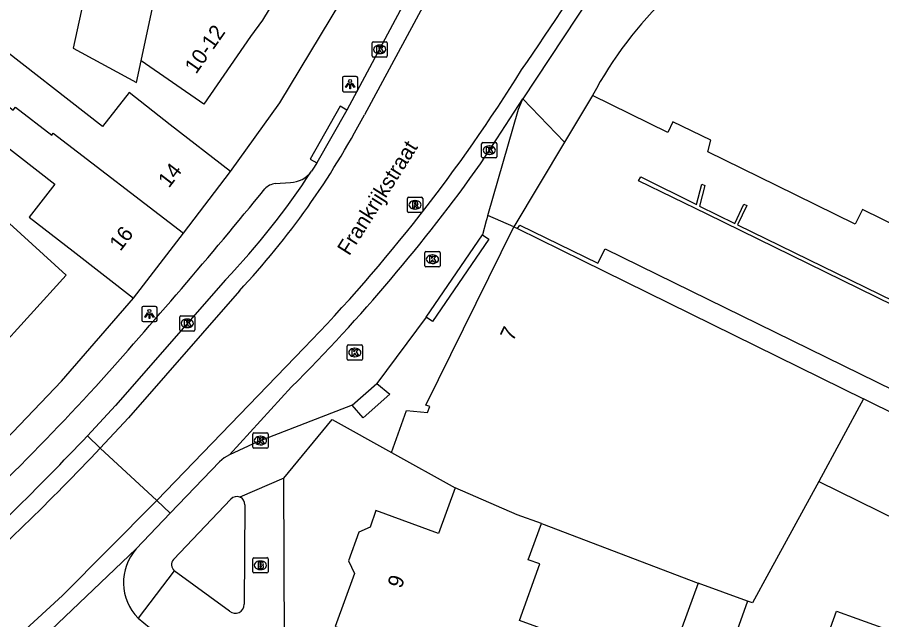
# Model space of a CAD drawing. Extents: x 160026 to 161302, y 384757 to 385701.
# Drawn here: x 160616.2 to 160672.7, y 385260.5 to 385299.9 of the extents above; entities that cross this region are included whole.
import ezdxf

# ---------------------------------------------------------------- set-up
doc = ezdxf.new("R2010")
doc.units = 0
for name, color, linetype in [('IMGEO_Brandkraan', 7, 'Continuous'), ('IMGEO_Kolk', 7, 'Continuous'), ('IMGEO_Lichtpunt', 7, 'Continuous'), ('IMGEO_Muur', 7, 'Continuous'), ('IMGEO_Openbare_ruimte_label', 7, 'Continuous'), ('IMGEO_Pand', 7, 'Continuous'), ('IMGEO_Pand_nummerreeks', 7, 'Continuous'), ('IMGEO_Rijbaan_lokaal_open', 7, 'Continuous'), ('IMGEO_Rioolput', 7, 'Continuous'), ('IMGEO_Voetpad_open', 7, 'Continuous')]:
    doc.layers.add(name, color=color, linetype=linetype)

msp = doc.modelspace()

# ---------------------------------------------------------------- linework, layer by layer
at = {"layer": 'IMGEO_Brandkraan'}
for p, q in [((160631.588, 385263.673), (160631.588, 385264.525)), ((160631.663, 385264.599), (160632.515, 385264.599)), ((160632.076, 385264.379), (160632.101, 385264.379)), ((160632.589, 385264.525), (160632.589, 385263.673)), ((160632.099, 385263.819), (160632.074, 385263.819)), ((160632.515, 385263.599), (160631.663, 385263.599))]:
    msp.add_line(p, q, dxfattribs=at)
for points in [[(160631.588, 385263.673), (160631.588, 385264.525)], [(160631.663, 385264.599), (160632.515, 385264.599)], [(160631.936, 385264.299), (160631.936, 385263.899), (160632.149, 385263.899)], [(160632.167, 385264.299), (160631.936, 385264.299)], [(160632.115, 385264.218), (160632.061, 385264.218), (160632.061, 385264.142)], [(160632.589, 385264.525), (160632.589, 385263.673)], [(160632.061, 385264.142), (160632.114, 385264.142)], [(160632.123, 385264.066), (160632.061, 385264.066), (160632.061, 385263.985)], [(160632.061, 385263.985), (160632.123, 385263.985)], [(160632.515, 385263.599), (160631.663, 385263.599)]]:
    msp.add_lwpolyline(points, dxfattribs=at)
for centre, radius, start, end in [((160631.665, 385264.523), 0.0765, 91.552, 178.448), ((160631.665, 385264.523), 0.0765, 91.552, 178.448), ((160632.116, 385264.18), 0.0379, 267.8285, 90.9355), ((160632.171, 385264.154), 0.145, 59.4692, 91.5367), ((160632.196, 385264.201), 0.0922, 285.5137, 58.1501), ((160632.513, 385264.523), 0.0765, 1.552, 88.448), ((160632.513, 385264.523), 0.0765, 1.552, 88.448), ((160631.665, 385263.675), 0.0765, 181.552, 268.448), ((160631.665, 385263.675), 0.0765, 181.552, 268.448), ((160632.124, 385264.025), 0.0404, 269.8759, 90.5077), ((160632.155, 385264.15), 0.251, 268.6676, 293.5347), ((160632.201, 385264.009), 0.105, 301.3115, 78.989), ((160632.513, 385263.675), 0.0765, 271.552, 358.448), ((160632.513, 385263.675), 0.0765, 271.552, 358.448)]:
    msp.add_arc(centre, radius, start, end, dxfattribs=at)
for centre, major_axis, ratio, start_param, end_param in [((160632.075, 385264.099), (-0.387, 0.002), 0.722429, 4.712389, 7.853982), ((160632.1, 385264.099), (-0.39, 0.002), 0.717154, 1.570796, 4.712389)]:
    msp.add_ellipse(centre, major_axis=major_axis, ratio=ratio, start_param=start_param, end_param=end_param, dxfattribs=at)
at = {"layer": 'IMGEO_Kolk'}
for p, q in [((160639.394, 385297.42), (160639.394, 385298.272)), ((160639.469, 385298.346), (160640.321, 385298.346)), ((160639.882, 385298.126), (160639.907, 385298.126)), ((160640.395, 385298.272), (160640.395, 385297.42)), ((160639.905, 385297.566), (160639.88, 385297.566)), ((160640.321, 385297.346), (160639.469, 385297.346)), ((160646.569, 385290.826), (160646.569, 385291.678)), ((160646.644, 385291.752), (160647.496, 385291.752)), ((160647.057, 385291.532), (160647.082, 385291.532)), ((160647.57, 385291.678), (160647.57, 385290.826)), ((160647.08, 385290.972), (160647.055, 385290.972)), ((160647.496, 385290.752), (160646.644, 385290.752)), ((160642.848, 385283.695), (160642.848, 385284.547)), ((160642.923, 385284.621), (160643.775, 385284.621)), ((160643.849, 385284.547), (160643.849, 385283.695)), ((160643.336, 385284.401), (160643.361, 385284.401)), ((160643.775, 385283.621), (160642.923, 385283.621)), ((160643.359, 385283.841), (160643.334, 385283.841)), ((160626.808, 385279.499), (160626.808, 385280.351)), ((160626.883, 385280.425), (160627.735, 385280.425)), ((160627.296, 385280.205), (160627.321, 385280.205)), ((160627.809, 385280.351), (160627.809, 385279.499)), ((160627.319, 385279.645), (160627.294, 385279.645)), ((160627.735, 385279.425), (160626.883, 385279.425)), ((160637.767, 385277.592), (160637.767, 385278.444)), ((160637.842, 385278.518), (160638.694, 385278.518)), ((160638.768, 385278.444), (160638.768, 385277.592)), ((160638.255, 385278.298), (160638.28, 385278.298)), ((160638.694, 385277.518), (160637.842, 385277.518)), ((160638.278, 385277.738), (160638.253, 385277.738)), ((160631.592, 385271.835), (160631.592, 385272.687)), ((160631.667, 385272.761), (160632.519, 385272.761)), ((160632.593, 385272.687), (160632.593, 385271.835)), ((160632.08, 385272.541), (160632.105, 385272.541)), ((160632.519, 385271.761), (160631.667, 385271.761)), ((160632.103, 385271.981), (160632.078, 385271.981))]:
    msp.add_line(p, q, dxfattribs=at)
for points in [[(160639.394, 385297.42), (160639.394, 385298.272)], [(160639.469, 385298.346), (160640.321, 385298.346)], [(160640.395, 385298.272), (160640.395, 385297.42)], [(160639.715, 385298.046), (160639.838, 385298.046), (160639.838, 385297.895), (160639.968, 385298.046), (160640.132, 385298.046), (160639.986, 385297.895), (160640.139, 385297.646), (160639.987, 385297.646), (160639.902, 385297.81), (160639.838, 385297.743), (160639.838, 385297.646), (160639.715, 385297.646), (160639.715, 385298.046)], [(160640.321, 385297.346), (160639.469, 385297.346)], [(160646.569, 385290.826), (160646.569, 385291.678)], [(160646.644, 385291.752), (160647.496, 385291.752)], [(160646.89, 385291.452), (160647.013, 385291.452), (160647.013, 385291.301), (160647.143, 385291.452), (160647.307, 385291.452), (160647.161, 385291.301), (160647.314, 385291.052), (160647.162, 385291.052), (160647.077, 385291.216), (160647.013, 385291.149), (160647.013, 385291.052), (160646.89, 385291.052), (160646.89, 385291.452)], [(160647.57, 385291.678), (160647.57, 385290.826)], [(160647.496, 385290.752), (160646.644, 385290.752)], [(160642.848, 385283.695), (160642.848, 385284.547)], [(160642.923, 385284.621), (160643.775, 385284.621)], [(160643.849, 385284.547), (160643.849, 385283.695)], [(160643.169, 385284.321), (160643.292, 385284.321), (160643.292, 385284.17), (160643.422, 385284.321), (160643.586, 385284.321), (160643.44, 385284.17), (160643.593, 385283.921), (160643.441, 385283.921), (160643.356, 385284.085), (160643.292, 385284.018), (160643.292, 385283.921), (160643.169, 385283.921), (160643.169, 385284.321)], [(160643.775, 385283.621), (160642.923, 385283.621)], [(160626.808, 385279.499), (160626.808, 385280.351)], [(160626.883, 385280.425), (160627.735, 385280.425)], [(160627.129, 385280.125), (160627.252, 385280.125), (160627.252, 385279.974), (160627.382, 385280.125), (160627.546, 385280.125), (160627.4, 385279.974), (160627.553, 385279.725), (160627.401, 385279.725), (160627.316, 385279.889), (160627.252, 385279.822), (160627.252, 385279.725), (160627.129, 385279.725), (160627.129, 385280.125)], [(160627.809, 385280.351), (160627.809, 385279.499)], [(160627.735, 385279.425), (160626.883, 385279.425)], [(160637.767, 385277.592), (160637.767, 385278.444)], [(160637.842, 385278.518), (160638.694, 385278.518)], [(160638.768, 385278.444), (160638.768, 385277.592)], [(160638.088, 385278.218), (160638.211, 385278.218), (160638.211, 385278.067), (160638.341, 385278.218), (160638.505, 385278.218), (160638.359, 385278.067), (160638.512, 385277.818), (160638.36, 385277.818), (160638.275, 385277.982), (160638.211, 385277.915), (160638.211, 385277.818), (160638.088, 385277.818), (160638.088, 385278.218)], [(160638.694, 385277.518), (160637.842, 385277.518)], [(160631.592, 385271.835), (160631.592, 385272.687)], [(160631.667, 385272.761), (160632.519, 385272.761)], [(160632.593, 385272.687), (160632.593, 385271.835)], [(160631.913, 385272.461), (160632.036, 385272.461), (160632.036, 385272.31), (160632.166, 385272.461), (160632.33, 385272.461), (160632.184, 385272.31), (160632.337, 385272.061), (160632.185, 385272.061), (160632.1, 385272.225), (160632.036, 385272.158), (160632.036, 385272.061), (160631.913, 385272.061), (160631.913, 385272.461)], [(160632.519, 385271.761), (160631.667, 385271.761)]]:
    msp.add_lwpolyline(points, dxfattribs=at)
for centre, start, end in [((160639.471, 385298.27), 91.552, 178.448), ((160639.471, 385298.27), 91.552, 178.448), ((160640.319, 385298.27), 1.552, 88.448), ((160640.319, 385298.27), 1.552, 88.448), ((160639.471, 385297.422), 181.552, 268.448), ((160639.471, 385297.422), 181.552, 268.448), ((160640.319, 385297.422), 271.552, 358.448), ((160640.319, 385297.422), 271.552, 358.448), ((160646.646, 385291.676), 91.552, 178.448), ((160646.646, 385291.676), 91.552, 178.448), ((160647.494, 385291.676), 1.552, 88.448), ((160647.494, 385291.676), 1.552, 88.448), ((160646.646, 385290.828), 181.552, 268.448), ((160646.646, 385290.828), 181.552, 268.448), ((160647.494, 385290.828), 271.552, 358.448), ((160647.494, 385290.828), 271.552, 358.448), ((160642.925, 385284.545), 91.552, 178.448), ((160642.925, 385284.545), 91.552, 178.448), ((160643.773, 385284.545), 1.552, 88.448), ((160643.773, 385284.545), 1.552, 88.448), ((160642.925, 385283.697), 181.552, 268.448), ((160642.925, 385283.697), 181.552, 268.448), ((160643.773, 385283.697), 271.552, 358.448), ((160643.773, 385283.697), 271.552, 358.448), ((160626.885, 385280.349), 91.552, 178.448), ((160626.885, 385280.349), 91.552, 178.448), ((160627.733, 385280.349), 1.552, 88.448), ((160627.733, 385280.349), 1.552, 88.448), ((160626.885, 385279.501), 181.552, 268.448), ((160626.885, 385279.501), 181.552, 268.448), ((160627.733, 385279.501), 271.552, 358.448), ((160627.733, 385279.501), 271.552, 358.448), ((160637.844, 385278.442), 91.552, 178.448), ((160637.844, 385278.442), 91.552, 178.448), ((160638.692, 385278.442), 1.552, 88.448), ((160638.692, 385278.442), 1.552, 88.448), ((160637.844, 385277.594), 181.552, 268.448), ((160637.844, 385277.594), 181.552, 268.448), ((160638.692, 385277.594), 271.552, 358.448), ((160638.692, 385277.594), 271.552, 358.448), ((160631.669, 385272.685), 91.552, 178.448), ((160631.669, 385272.685), 91.552, 178.448), ((160632.517, 385272.685), 1.552, 88.448), ((160632.517, 385272.685), 1.552, 88.448), ((160631.669, 385271.837), 181.552, 268.448), ((160631.669, 385271.837), 181.552, 268.448), ((160632.517, 385271.837), 271.552, 358.448), ((160632.517, 385271.837), 271.552, 358.448)]:
    msp.add_arc(centre, 0.0765, start, end, dxfattribs=at)
for centre, major_axis, ratio, start_param, end_param in [((160639.881, 385297.846), (-0.387, 0.002), 0.722429, 4.712389, 7.853982), ((160639.906, 385297.846), (-0.39, 0.002), 0.717154, 1.570796, 4.712389), ((160647.056, 385291.252), (-0.387, 0.002), 0.722429, 4.712389, 7.853982), ((160647.081, 385291.252), (-0.39, 0.002), 0.717154, 1.570796, 4.712389), ((160643.335, 385284.121), (-0.387, 0.002), 0.722429, 4.712389, 7.853982), ((160643.36, 385284.121), (-0.39, 0.002), 0.717154, 1.570796, 4.712389), ((160627.295, 385279.925), (-0.387, 0.002), 0.722429, 4.712389, 7.853982), ((160627.32, 385279.925), (-0.39, 0.002), 0.717154, 1.570796, 4.712389), ((160638.254, 385278.018), (-0.387, 0.002), 0.722429, 4.712389, 7.853982), ((160638.279, 385278.018), (-0.39, 0.002), 0.717154, 1.570796, 4.712389), ((160632.079, 385272.261), (-0.387, 0.002), 0.722429, 4.712389, 7.853982), ((160632.104, 385272.261), (-0.39, 0.002), 0.717154, 1.570796, 4.712389)]:
    msp.add_ellipse(centre, major_axis=major_axis, ratio=ratio, start_param=start_param, end_param=end_param, dxfattribs=at)
at = {"layer": 'IMGEO_Lichtpunt'}
for p, q in [((160637.462, 385295.977), (160637.462, 385295.17)), ((160637.462, 385295.977), (160637.462, 385295.17)), ((160638.364, 385296.072), (160637.556, 385296.072)), ((160638.364, 385296.072), (160637.556, 385296.072)), ((160638.458, 385295.17), (160638.458, 385295.977)), ((160638.458, 385295.17), (160638.458, 385295.977)), ((160637.556, 385295.076), (160638.364, 385295.076)), ((160637.556, 385295.076), (160638.364, 385295.076)), ((160624.331, 385280.939), (160624.331, 385280.132)), ((160624.331, 385280.939), (160624.331, 385280.132)), ((160625.233, 385281.034), (160624.425, 385281.034)), ((160625.233, 385281.034), (160624.425, 385281.034)), ((160625.327, 385280.132), (160625.327, 385280.939)), ((160625.327, 385280.132), (160625.327, 385280.939)), ((160624.425, 385280.038), (160625.233, 385280.038)), ((160624.425, 385280.038), (160625.233, 385280.038))]:
    msp.add_line(p, q, dxfattribs=at)
for points in [[(160637.836, 385295.641), (160637.875, 385295.613), (160637.687, 385295.351), (160637.649, 385295.378), (160637.836, 385295.641)], [(160637.938, 385295.593), (160637.985, 385295.593), (160637.985, 385295.271), (160637.938, 385295.271), (160637.938, 385295.593)], [(160638.048, 385295.613), (160638.086, 385295.64), (160638.273, 385295.378), (160638.234, 385295.35), (160638.048, 385295.613)], [(160624.705, 385280.603), (160624.744, 385280.575), (160624.556, 385280.313), (160624.518, 385280.34), (160624.705, 385280.603)], [(160624.917, 385280.575), (160624.955, 385280.602), (160625.142, 385280.34), (160625.103, 385280.312), (160624.917, 385280.575)], [(160624.807, 385280.555), (160624.854, 385280.555), (160624.854, 385280.233), (160624.807, 385280.233), (160624.807, 385280.555)]]:
    msp.add_lwpolyline(points, dxfattribs=at)
for centre in [(160637.961, 385295.775), (160624.83, 385280.737)]:
    msp.add_circle(centre, 0.0994, dxfattribs=at)
for centre, start, end in [((160637.556, 385295.977), 90, 180), ((160637.556, 385295.977), 90, 180), ((160638.364, 385295.977), 0, 90), ((160638.364, 385295.977), 0, 90), ((160637.556, 385295.17), 180, 270), ((160637.556, 385295.17), 180, 270), ((160638.364, 385295.17), 270, 0), ((160638.364, 385295.17), 270, 360), ((160624.425, 385280.939), 90, 180), ((160624.425, 385280.939), 90, 180), ((160625.233, 385280.939), 0, 90), ((160625.233, 385280.939), 0, 90), ((160624.425, 385280.132), 180, 270), ((160624.425, 385280.132), 180, 270), ((160625.233, 385280.132), 270, 0), ((160625.233, 385280.132), 270, 360)]:
    msp.add_arc(centre, 0.0946, start, end, dxfattribs=at)
at = {"layer": 'IMGEO_Muur'}
msp.add_lwpolyline([(160648.914, 385286.122), (160649.069, 385286.341), (160654.173, 385283.853), (160654.654, 385284.802), (160659.144, 385282.6), (160675.733, 385274.462), (160677.927, 385278.94), (160661.328, 385287.057), (160656.836, 385289.253), (160656.984, 385289.518), (160660.638, 385287.701), (160660.971, 385289.036), (160661.179, 385288.947), (160660.815, 385287.596), (160663.133, 385286.456), (160663.734, 385287.727), (160663.915, 385287.639), (160663.312, 385286.373), (160679.084, 385278.668), (160676.343, 385273.047), (160676.178, 385272.71)], dxfattribs=at)
at = {"layer": 'IMGEO_Pand'}
for points in [[(160617.249, 385316.422), (160620.952, 385315.616), (160620.689, 385314.409), (160623.312, 385313.838), (160619.849, 385297.935), (160623.982, 385295.689), (160624.294, 385297.105)], [(160624.294, 385297.105), (160625.888, 385304.558)], [(160632.667, 385300.47), (160632.238, 385299.758), (160631.452, 385298.682), (160628.383, 385294.263), (160624.294, 385297.105)], [(160630.142, 385289.849), (160626.197, 385292.921), (160623.496, 385295.023), (160621.759, 385292.793), (160614.303, 385298.6), (160612.6, 385296.413)], [(160612.6, 385296.413), (160611.294, 385294.736), (160618.633, 385289.02), (160616.963, 385286.877), (160619.834, 385284.643), (160623.779, 385281.571)], [(160612.6, 385296.413), (160615.912, 385293.869), (160616.065, 385294.068), (160618.442, 385292.242), (160618.537, 385292.366), (160627.05, 385285.827)], [(160684.501, 385268.627), (160684.652, 385268.934), (160689.378, 385278.591), (160671.488, 385287.366), (160671.014, 385286.405), (160665.855, 385288.934), (160661.365, 385291.134), (160661.571, 385291.91), (160659.07, 385293.109), (160658.75, 385292.417), (160653.825, 385294.836)], [(160615.682, 385286.447), (160612.261, 385289.565), (160607.907, 385293.534), (160605.049, 385290.4), (160603.076, 385292.198), (160599.606, 385288.392), (160601.551, 385286.62), (160605.252, 385283.246), (160606.887, 385285.04), (160614.695, 385277.924), (160619.386, 385283.071), (160615.682, 385286.447)], [(160627.05, 385285.827), (160630.142, 385289.849)], [(160640.663, 385271.476), (160641.66, 385274.22), (160643.026, 385274.089), (160643.169, 385274.482), (160642.926, 385274.57), (160648.678, 385286.238)], [(160648.678, 385286.238), (160648.914, 385286.122)], [(160623.779, 385281.571), (160627.05, 385285.827)], [(160648.914, 385286.122), (160653.165, 385284.031), (160671.559, 385274.983)], [(160671.559, 385274.983), (160668.622, 385269.591)], [(160676.178, 385272.71), (160671.559, 385274.983)], [(160640.663, 385271.476), (160644.833, 385269.176)], [(160668.622, 385269.591), (160665.364, 385263.611), (160664.293, 385261.646), (160663.97, 385261.763)], [(160668.622, 385269.591), (160673.831, 385267.028)], [(160644.833, 385269.176), (160643.748, 385266.188), (160639.654, 385267.675), (160639.265, 385266.604), (160638.538, 385266.264), (160637.856, 385264.388), (160638.238, 385263.57), (160636.978, 385260.104), (160645.265, 385257.093), (160644.582, 385255.212)], [(160650.478, 385266.833), (160648.891, 385267.409), (160644.833, 385269.176)], [(160660.727, 385262.941), (160657.949, 385255.297), (160651.826, 385257.523), (160652.456, 385259.256), (160649.038, 385260.498), (160650.379, 385264.188), (160649.617, 385264.465), (160650.478, 385266.833)], [(160650.478, 385266.833), (160660.727, 385262.941)], [(160663.97, 385261.763), (160660.727, 385262.941)], [(160663.97, 385261.763), (160662.283, 385257.055), (160662.474, 385256.986)], [(160668.522, 385257.591), (160669.796, 385261.095), (160671.111, 385260.617), (160672.746, 385260.023), (160671.956, 385257.849)]]:
    msp.add_lwpolyline(points, dxfattribs=at)
msp.add_arc((160676.433, 385282.79), 25.617, 133.4095, 151.9511, dxfattribs=at)
at = {"layer": 'IMGEO_Rijbaan_lokaal_open'}
for points in [[(160653.429, 385323.277), (160653.347, 385323.02), (160637.754, 385293.876)], [(160654.755, 385322.926), (160638.893, 385293.568)], [(160664.42, 385318.987), (160661.219, 385313.176), (160658.126, 385308.018), (160649.267, 385294.611)], [(160646.501, 385290.364), (160647.558, 385291.997), (160649.267, 385294.611)], [(160637.754, 385293.876), (160635.777, 385290.425)], [(160635.777, 385290.425), (160635.602, 385290.148), (160635.425, 385289.873)], [(160629.804, 385282.781), (160622.618, 385274.557), (160620.771, 385272.569)], [(160630.714, 385282.045), (160623.469, 385273.751), (160621.602, 385271.751)], [(160625.309, 385268.342), (160634.953, 385278.321)], [(160630.069, 385271.336), (160634.13, 385275.769)], [(160620.771, 385272.569), (160621.602, 385271.751)], [(160621.602, 385271.751), (160625.309, 385268.342)], [(160630.069, 385271.336), (160629.714, 385271.135), (160629.413, 385270.874), (160626.189, 385267.501)], [(160625.309, 385268.342), (160625.188, 385268.218), (160619.151, 385262.121), (160614.832, 385258.169)], [(160626.189, 385267.501), (160625.309, 385268.342)], [(160623.963, 385265.172), (160626.189, 385267.501)], [(160616.295, 385257.891), (160616.494, 385258.064), (160623.963, 385265.172)], [(160624.085, 385260.643), (160624.829, 385260.041)]]:
    msp.add_lwpolyline(points, dxfattribs=at)
for centre, radius, start, end in [((160423.794, 385451.178), 273.357, 325.54018, 329.99963), ((160557.323, 385353.731), 108.227, 315.83119, 328.07847), ((160591.86, 385318.287), 53.133, 316.9914, 332.2745), ((160553.247, 385356.867), 114.538, 314.92379, 324.50572), ((160595.327, 385315.88), 47.793, 316.1678, 327.0327), ((160495.184, 385391.087), 172.681, 312.01493, 316.65893), ((160491.762, 385394.863), 178.927, 312.01872, 316.52368), ((160626.456, 385262.973), 3.324, 138.5867, 224.4994)]:
    msp.add_arc(centre, radius, start, end, dxfattribs=at)
at = {"layer": 'IMGEO_Rioolput'}
for p, q in [((160641.708, 385287.251), (160641.708, 385288.103)), ((160641.783, 385288.177), (160642.635, 385288.177)), ((160642.196, 385287.957), (160642.221, 385287.957)), ((160642.709, 385288.103), (160642.709, 385287.251)), ((160642.219, 385287.397), (160642.194, 385287.397)), ((160642.635, 385287.177), (160641.783, 385287.177))]:
    msp.add_line(p, q, dxfattribs=at)
for points in [[(160641.708, 385287.251), (160641.708, 385288.103)], [(160641.783, 385288.177), (160642.635, 385288.177)], [(160642.709, 385288.103), (160642.709, 385287.251)], [(160642.297, 385287.875), (160642.045, 385287.877), (160642.045, 385287.477)], [(160642.045, 385287.477), (160642.169, 385287.477), (160642.169, 385287.639), (160642.18, 385287.639)], [(160642.223, 385287.796), (160642.169, 385287.796), (160642.169, 385287.715)], [(160642.169, 385287.715), (160642.221, 385287.715)], [(160642.227, 385287.61), (160642.298, 385287.477), (160642.438, 385287.477), (160642.373, 385287.603)], [(160642.635, 385287.177), (160641.783, 385287.177)]]:
    msp.add_lwpolyline(points, dxfattribs=at)
for centre, radius, start, end in [((160641.785, 385288.101), 0.0765, 91.552, 178.448), ((160641.785, 385288.101), 0.0765, 91.552, 178.448), ((160642.633, 385288.101), 0.0765, 1.552, 88.448), ((160642.633, 385288.101), 0.0765, 1.552, 88.448), ((160642.179, 385287.586), 0.0533, 26.0293, 88.6989), ((160642.205, 385287.904), 0.19, 274.7715, 282.9687), ((160642.229, 385287.7), 0.0964, 77.0061, 93.1865), ((160642.243, 385287.757), 0.0378, 276.6634, 79.6772), ((160642.296, 385287.765), 0.109, 350.3612, 89.416), ((160642.294, 385287.765), 0.112, 277.5842, 350.9817), ((160642.278, 385287.55), 0.108, 29.5134, 73.7905), ((160641.785, 385287.253), 0.0765, 181.552, 268.448), ((160641.785, 385287.253), 0.0765, 181.552, 268.448), ((160642.633, 385287.253), 0.0765, 271.552, 358.448), ((160642.633, 385287.253), 0.0765, 271.552, 358.448)]:
    msp.add_arc(centre, radius, start, end, dxfattribs=at)
for centre, major_axis, ratio, start_param, end_param in [((160642.195, 385287.677), (-0.387, 0.002), 0.722429, 4.712389, 7.853982), ((160642.22, 385287.677), (-0.39, 0.002), 0.717154, 1.570796, 4.712389)]:
    msp.add_ellipse(centre, major_axis=major_axis, ratio=ratio, start_param=start_param, end_param=end_param, dxfattribs=at)
at = {"layer": 'IMGEO_Voetpad_open'}
for points in [[(160630.142, 385289.849), (160633.365, 385294.346), (160642.053, 385308.743), (160650.395, 385323.36)], [(160653.825, 385294.836), (160651.991, 385291.772)], [(160646.966, 385286.981), (160648.976, 385293.933), (160649.267, 385294.611)], [(160649.267, 385294.611), (160651.991, 385291.772)], [(160637.754, 385293.876), (160637.321, 385294.124), (160635.345, 385290.673), (160635.777, 385290.425)], [(160651.991, 385291.772), (160648.678, 385286.238)], [(160633.066, 385289.065), (160634.057, 385289.131)], [(160646.966, 385286.981), (160646.865, 385286.633), (160646.629, 385285.711)], [(160648.678, 385286.238), (160646.966, 385286.981)], [(160646.629, 385285.711), (160647.041, 385285.429), (160643.349, 385280.045), (160642.937, 385280.327)], [(160642.937, 385280.327), (160646.629, 385285.711)], [(160596.493, 385260.19), (160598.991, 385257.53), (160615.424, 385272.327), (160619.066, 385276.134), (160623.779, 385281.571)], [(160642.937, 385280.327), (160639.712, 385275.996)], [(160639.712, 385275.996), (160640.556, 385275.295), (160638.816, 385273.738), (160638.105, 385274.572)], [(160638.105, 385274.572), (160639.712, 385275.996)], [(160638.105, 385274.572), (160631.891, 385272.18), (160630.069, 385271.336)], [(160633.619, 385269.792), (160636.792, 385273.626), (160640.663, 385271.476)], [(160633.619, 385269.792), (160630.75, 385268.564)], [(160644.582, 385255.212), (160633.666, 385259.027), (160633.619, 385269.792)], [(160630.166, 385268.419), (160626.409, 385264.473)], [(160631.07, 385268.055), (160631.024, 385261.547)], [(160626.453, 385263.748), (160624.085, 385260.643)], [(160630.075, 385261.104), (160626.453, 385263.748)]]:
    msp.add_lwpolyline(points, dxfattribs=at)
for centre, radius, start, end in [((160633.975, 385290.914), 1.785, 272.6311, 324.3195), ((160633.175, 385287.989), 1.081, 95.8057, 137.1903), ((160363.307, 385507.879), 347.031, 318.0287, 320.83811), ((160491.147, 385395.176), 176.621, 311.29767, 317.47653), ((160630.558, 385268.087), 0.514, 68.116, 139.7717), ((160630.556, 385268.087), 0.515, 356.4486, 67.8653), ((160626.777, 385264.132), 0.502, 137.1697, 229.7763), ((160630.454, 385261.531), 0.571, 228.4495, 1.5975)]:
    msp.add_arc(centre, radius, start, end, dxfattribs=at)

# ---------------------------------------------------------------- texts
at = {"layer": 'IMGEO_Openbare_ruimte_label'}
msp.add_text('Frankrijkstraat', height=1, rotation=57.7091, dxfattribs=at).set_placement((160637.9, 385284.3))
at = {"layer": 'IMGEO_Pand_nummerreeks'}
for s, rotation, p in [('10-12', 55.0211, (160627.881, 385296.185)), ('14', 52.4518, (160626.105, 385288.733)), ('16', 52.4518, (160622.924, 385284.594)), ('7', 63.7587, (160648.622, 385278.707)), ('9', 70.5311, (160641.316, 385262.536))]:
    msp.add_text(s, height=1, rotation=rotation, dxfattribs=at).set_placement(p)

doc.saveas('drawing.dxf')
